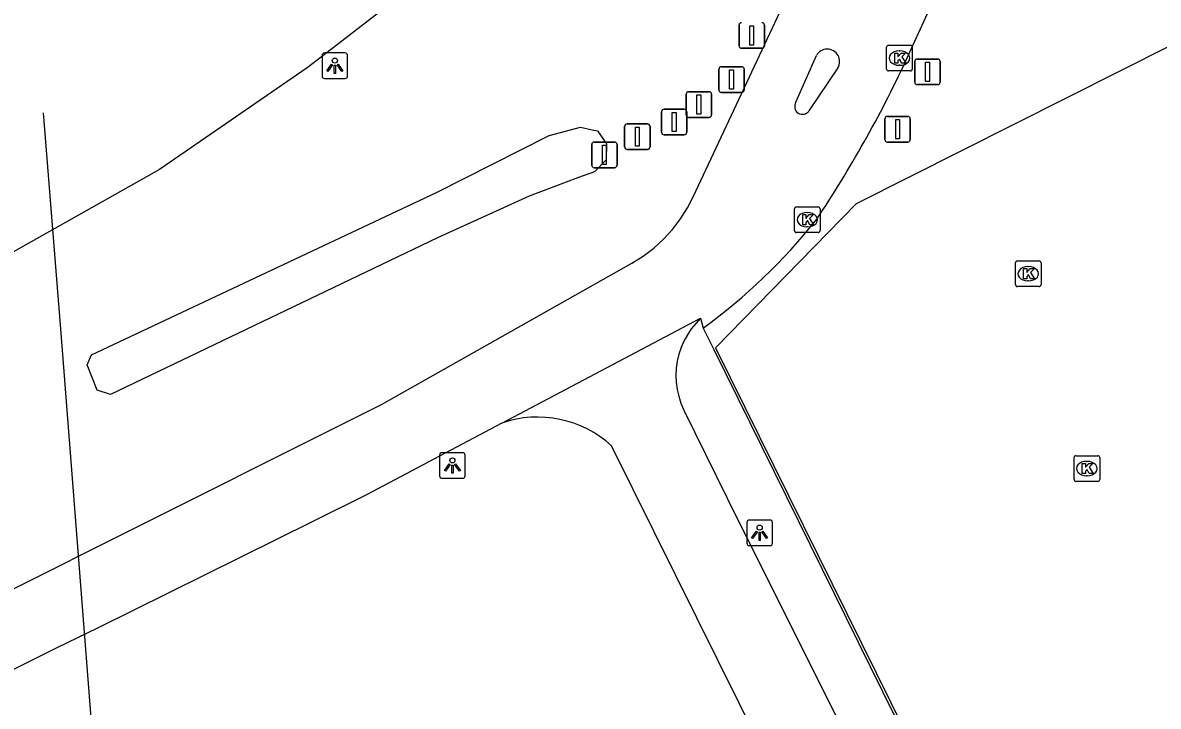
# Model space of a CAD drawing. Extents: x 157793 to 159380, y 380882 to 382313.
# Drawn here: x 157903.82 to 157948.09, y 381465.31 to 381491.98 of the extents above; entities that cross this region are included whole.
import ezdxf

# ---------------------------------------------------------------- set-up
doc = ezdxf.new("R2010")
doc.units = 0
for name, color, linetype in [('IMGEO_Afsluitpaal', 7, 'Continuous'), ('IMGEO_Fietspad_gesloten', 7, 'Continuous'), ('IMGEO_Geluidsscherm', 7, 'Continuous'), ('IMGEO_Greppel_droge_sloot', 7, 'Continuous'), ('IMGEO_Hek', 7, 'Continuous'), ('IMGEO_Kolk', 7, 'Continuous'), ('IMGEO_Lichtpunt', 7, 'Continuous'), ('IMGEO_OVBaan_gesloten', 7, 'Continuous'), ('IMGEO_Parkeervlak_gesloten', 7, 'Continuous'), ('IMGEO_Voetpad_open', 7, 'Continuous')]:
    doc.layers.add(name, color=color, linetype=linetype)

msp = doc.modelspace()

# ---------------------------------------------------------------- linework, layer by layer
at = {"layer": 'IMGEO_Afsluitpaal'}
for p, q in [((157931.742, 381491.084), (157931.742, 381491.884)), ((157931.742, 381491.884), (157931.742, 381491.084)), ((157932.732, 381491.884), (157932.732, 381491.084)), ((157932.732, 381491.084), (157932.732, 381491.884)), ((157932.632, 381490.984), (157931.842, 381490.984)), ((157931.842, 381490.984), (157932.632, 381490.984)), ((157938.594, 381489.667), (157938.594, 381490.467)), ((157938.594, 381490.467), (157938.594, 381489.667)), ((157938.694, 381490.567), (157939.484, 381490.567)), ((157939.484, 381490.567), (157938.694, 381490.567)), ((157939.584, 381490.467), (157939.584, 381489.667)), ((157939.584, 381489.667), (157939.584, 381490.467)), ((157930.955, 381489.366), (157930.955, 381490.166)), ((157930.955, 381490.166), (157930.955, 381489.366)), ((157931.055, 381490.266), (157931.845, 381490.266)), ((157931.845, 381490.266), (157931.055, 381490.266)), ((157931.945, 381490.166), (157931.945, 381489.366)), ((157931.945, 381489.366), (157931.945, 381490.166)), ((157939.484, 381489.567), (157938.694, 381489.567)), ((157938.694, 381489.567), (157939.484, 381489.567)), ((157929.682, 381488.39), (157929.682, 381489.19)), ((157929.682, 381489.19), (157929.682, 381488.39)), ((157929.782, 381489.29), (157930.572, 381489.29)), ((157930.572, 381489.29), (157929.782, 381489.29)), ((157930.672, 381489.19), (157930.672, 381488.39)), ((157930.672, 381488.39), (157930.672, 381489.19)), ((157931.845, 381489.266), (157931.055, 381489.266)), ((157931.055, 381489.266), (157931.845, 381489.266)), ((157928.818, 381488.608), (157929.608, 381488.608)), ((157929.608, 381488.608), (157928.818, 381488.608)), ((157928.718, 381487.708), (157928.718, 381488.508)), ((157928.718, 381488.508), (157928.718, 381487.708)), ((157929.708, 381488.508), (157929.708, 381487.708)), ((157929.708, 381487.708), (157929.708, 381488.508)), ((157930.572, 381488.29), (157929.782, 381488.29)), ((157929.782, 381488.29), (157930.572, 381488.29)), ((157937.429, 381487.427), (157937.429, 381488.227)), ((157937.429, 381488.227), (157937.429, 381487.427)), ((157937.529, 381488.327), (157938.319, 381488.327)), ((157938.319, 381488.327), (157937.529, 381488.327)), ((157938.419, 381488.227), (157938.419, 381487.427)), ((157938.419, 381487.427), (157938.419, 381488.227)), ((157927.283, 381487.138), (157927.283, 381487.938)), ((157927.283, 381487.938), (157927.283, 381487.138)), ((157927.383, 381488.038), (157928.173, 381488.038)), ((157928.173, 381488.038), (157927.383, 381488.038)), ((157928.273, 381487.938), (157928.273, 381487.138)), ((157928.273, 381487.138), (157928.273, 381487.938)), ((157925.997, 381486.426), (157925.997, 381487.226)), ((157925.997, 381487.226), (157925.997, 381486.426)), ((157926.097, 381487.326), (157926.887, 381487.326)), ((157926.887, 381487.326), (157926.097, 381487.326)), ((157926.987, 381487.226), (157926.987, 381486.426)), ((157926.987, 381486.426), (157926.987, 381487.226)), ((157929.608, 381487.608), (157928.818, 381487.608)), ((157928.818, 381487.608), (157929.608, 381487.608)), ((157938.319, 381487.327), (157937.529, 381487.327)), ((157937.529, 381487.327), (157938.319, 381487.327)), ((157928.173, 381487.038), (157927.383, 381487.038)), ((157927.383, 381487.038), (157928.173, 381487.038)), ((157926.887, 381486.326), (157926.097, 381486.326)), ((157926.097, 381486.326), (157926.887, 381486.326))]:
    msp.add_line(p, q, dxfattribs=at)
for points in [[(157932.162, 381491.859), (157932.312, 381491.859), (157932.312, 381491.109), (157932.162, 381491.109), (157932.162, 381491.859)], [(157939.014, 381490.442), (157939.164, 381490.442), (157939.164, 381489.692), (157939.014, 381489.692), (157939.014, 381490.442)], [(157931.375, 381490.141), (157931.525, 381490.141), (157931.525, 381489.391), (157931.375, 381489.391), (157931.375, 381490.141)], [(157930.102, 381489.165), (157930.252, 381489.165), (157930.252, 381488.415), (157930.102, 381488.415), (157930.102, 381489.165)], [(157929.138, 381488.483), (157929.288, 381488.483), (157929.288, 381487.733), (157929.138, 381487.733), (157929.138, 381488.483)], [(157937.849, 381488.202), (157937.999, 381488.202), (157937.999, 381487.452), (157937.849, 381487.452), (157937.849, 381488.202)], [(157927.703, 381487.913), (157927.853, 381487.913), (157927.853, 381487.163), (157927.703, 381487.163), (157927.703, 381487.913)], [(157926.417, 381487.201), (157926.567, 381487.201), (157926.567, 381486.451), (157926.417, 381486.451), (157926.417, 381487.201)]]:
    msp.add_lwpolyline(points, dxfattribs=at)
for centre, start, end in [((157931.842, 381491.884), 90, 180), ((157931.842, 381491.884), 90, 180), ((157932.632, 381491.884), 0, 90), ((157932.632, 381491.884), 360, 90), ((157931.842, 381491.084), 180, 270), ((157931.842, 381491.084), 180, 270), ((157932.632, 381491.084), 270, 0), ((157932.632, 381491.084), 270, 0), ((157938.694, 381490.467), 90, 180), ((157938.694, 381490.467), 90, 180), ((157939.484, 381490.467), 0, 90), ((157939.484, 381490.467), 360, 90), ((157931.055, 381490.166), 90, 180), ((157931.055, 381490.166), 90, 180), ((157931.845, 381490.166), 0, 90), ((157931.845, 381490.166), 360, 90), ((157938.694, 381489.667), 180, 270), ((157938.694, 381489.667), 180, 270), ((157939.484, 381489.667), 270, 0), ((157939.484, 381489.667), 270, 0), ((157929.782, 381489.19), 90, 180), ((157929.782, 381489.19), 90, 180), ((157930.572, 381489.19), 0, 90), ((157930.572, 381489.19), 360, 90), ((157931.055, 381489.366), 180, 270), ((157931.055, 381489.366), 180, 270), ((157931.845, 381489.366), 270, 0), ((157931.845, 381489.366), 270, 0), ((157928.818, 381488.508), 90, 180), ((157928.818, 381488.508), 90, 180), ((157929.608, 381488.508), 0, 90), ((157929.608, 381488.508), 360, 90), ((157929.782, 381488.39), 180, 270), ((157929.782, 381488.39), 180, 270), ((157930.572, 381488.39), 270, 0), ((157930.572, 381488.39), 270, 0), ((157937.529, 381488.227), 90, 180), ((157937.529, 381488.227), 90, 180), ((157938.319, 381488.227), 0, 90), ((157938.319, 381488.227), 360, 90), ((157927.383, 381487.938), 90, 180), ((157927.383, 381487.938), 90, 180), ((157928.173, 381487.938), 0, 90), ((157928.173, 381487.938), 360, 90), ((157928.818, 381487.708), 180, 270), ((157928.818, 381487.708), 180, 270), ((157929.608, 381487.708), 270, 0), ((157929.608, 381487.708), 270, 0), ((157926.097, 381487.226), 90, 180), ((157926.097, 381487.226), 90, 180), ((157926.887, 381487.226), 0, 90), ((157926.887, 381487.226), 360, 90), ((157937.529, 381487.427), 180, 270), ((157937.529, 381487.427), 180, 270), ((157938.319, 381487.427), 270, 0), ((157938.319, 381487.427), 270, 0), ((157927.383, 381487.138), 180, 270), ((157927.383, 381487.138), 180, 270), ((157928.173, 381487.138), 270, 0), ((157928.173, 381487.138), 270, 0), ((157926.097, 381486.426), 180, 270), ((157926.097, 381486.426), 180, 270), ((157926.887, 381486.426), 270, 0), ((157926.887, 381486.426), 270, 0)]:
    msp.add_arc(centre, 0.1, start, end, dxfattribs=at)
at = {"layer": 'IMGEO_Fietspad_gesloten'}
for points in [[(157938.238, 381490.473), (157941.134, 381496.807)], [(157892.35, 381464.36), (157904.913, 381470.63), (157906.489, 381471.417), (157917.8, 381477.09), (157923.953, 381480.566), (157927.569, 381482.608), (157928.006, 381482.881), (157928.416, 381483.192), (157928.797, 381483.539), (157929.146, 381483.918), (157929.459, 381484.327), (157929.734, 381484.762), (157929.957, 381485.192), (157934.442, 381494.766)], [(157933.96, 381488.879), (157934.756, 381490.707)], [(157935.598, 381490.219), (157934.469, 381488.546)], [(157922.498, 381476.363), (157930.245, 381480.451)], [(157930.245, 381480.451), (157930.054, 381480.254), (157929.88, 381480.038), (157929.727, 381479.808), (157929.595, 381479.565), (157929.485, 381479.311), (157929.399, 381479.048), (157929.336, 381478.779), (157929.297, 381478.505), (157929.283, 381478.229), (157929.294, 381477.953), (157929.329, 381477.678), (157929.389, 381477.408), (157929.473, 381477.145), (157929.58, 381476.889), (157929.603, 381476.842), (157931.282, 381473.434), (157941.549, 381452.871)], [(157930.245, 381480.451), (157930.341, 381480.071)], [(157922.498, 381476.363), (157917.225, 381473.567), (157915.102, 381472.516), (157906.727, 381468.368), (157905.153, 381467.589), (157892.591, 381461.31)], [(157938.603, 381451.331), (157936.749, 381455.347), (157926.774, 381475.482)]]:
    msp.add_lwpolyline(points, dxfattribs=at)
for centre, radius, start, end in [((157935.178, 381490.465), 0.487, 329.6424, 150.1668), ((157894.487, 381511.048), 48.348, 326.4286, 334.8135), ((157934.215, 381488.713), 0.304, 146.8063, 326.8063), ((157917.069, 381498.362), 22.599, 305.9662, 321.5629), ((157923.894, 381472.319), 4.278, 47.6762, 109.0399)]:
    msp.add_arc(centre, radius, start, end, dxfattribs=at)
at = {"layer": 'IMGEO_Geluidsscherm'}
msp.add_lwpolyline([(157907.373, 381453.675), (157907.275, 381454.697), (157905.319, 381479.874), (157904.621, 381488.464)], dxfattribs=at)
at = {"layer": 'IMGEO_Greppel_droge_sloot'}
msp.add_lwpolyline([(157919.986, 381483.59), (157907.239, 381477.474), (157906.72, 381477.646), (157906.334, 381478.635), (157906.494, 381479.025), (157919.944, 381485.355), (157924.339, 381487.58), (157925.562, 381487.908), (157926.021, 381487.807), (157926.228, 381487.762), (157926.58, 381487.263), (157926.561, 381486.636), (157926.102, 381486.168), (157925.487, 381485.938), (157923.554, 381485.215), (157919.986, 381483.59)], dxfattribs=at)
at = {"layer": 'IMGEO_Hek'}
msp.add_lwpolyline([(157960.246, 381496.977), (157959.399, 381496.551), (157956.82, 381495.252), (157936.312, 381484.922), (157930.825, 381479.304), (157942.774, 381455.094), (157944.561, 381452.646), (157947.014, 381451.099), (157949.741, 381450.085), (157952.663, 381449.877), (157961.206, 381451.613), (157964.111, 381458.175), (157964.26, 381458.511), (157968.753, 381463.783)], dxfattribs=at)
at = {"layer": 'IMGEO_Kolk'}
for p, q in [((157937.495, 381490.175), (157937.495, 381491.027)), ((157937.57, 381491.101), (157938.422, 381491.101)), ((157937.983, 381490.881), (157938.008, 381490.881)), ((157938.496, 381491.027), (157938.496, 381490.175)), ((157938.422, 381490.101), (157937.57, 381490.101)), ((157938.006, 381490.321), (157937.981, 381490.321)), ((157933.903, 381483.871), (157933.903, 381484.723)), ((157933.978, 381484.797), (157934.83, 381484.797)), ((157934.391, 381484.577), (157934.416, 381484.577)), ((157934.904, 381484.723), (157934.904, 381483.871)), ((157934.83, 381483.797), (157933.978, 381483.797)), ((157934.414, 381484.017), (157934.389, 381484.017)), ((157942.517, 381481.764), (157942.517, 381482.616)), ((157942.592, 381482.69), (157943.444, 381482.69)), ((157943.005, 381482.47), (157943.03, 381482.47)), ((157943.518, 381482.616), (157943.518, 381481.764)), ((157943.444, 381481.69), (157942.592, 381481.69)), ((157943.028, 381481.91), (157943.003, 381481.91)), ((157944.801, 381474.164), (157944.801, 381475.016)), ((157944.876, 381475.09), (157945.728, 381475.09)), ((157945.289, 381474.87), (157945.314, 381474.87)), ((157945.802, 381475.016), (157945.802, 381474.164)), ((157945.728, 381474.09), (157944.876, 381474.09)), ((157945.312, 381474.31), (157945.287, 381474.31))]:
    msp.add_line(p, q, dxfattribs=at)
for points in [[(157937.495, 381490.175), (157937.495, 381491.027)], [(157937.57, 381491.101), (157938.422, 381491.101)], [(157937.816, 381490.801), (157937.939, 381490.801), (157937.939, 381490.65), (157938.069, 381490.801), (157938.233, 381490.801), (157938.087, 381490.65), (157938.24, 381490.401), (157938.088, 381490.401), (157938.003, 381490.565), (157937.939, 381490.498), (157937.939, 381490.401), (157937.816, 381490.401), (157937.816, 381490.801)], [(157938.496, 381491.027), (157938.496, 381490.175)], [(157938.422, 381490.101), (157937.57, 381490.101)], [(157933.903, 381483.871), (157933.903, 381484.723)], [(157933.978, 381484.797), (157934.83, 381484.797)], [(157934.904, 381484.723), (157934.904, 381483.871)], [(157934.224, 381484.497), (157934.347, 381484.497), (157934.347, 381484.346), (157934.477, 381484.497), (157934.641, 381484.497), (157934.495, 381484.346), (157934.648, 381484.097), (157934.496, 381484.097), (157934.411, 381484.261), (157934.347, 381484.194), (157934.347, 381484.097), (157934.224, 381484.097), (157934.224, 381484.497)], [(157934.83, 381483.797), (157933.978, 381483.797)], [(157942.517, 381481.764), (157942.517, 381482.616)], [(157942.592, 381482.69), (157943.444, 381482.69)], [(157942.838, 381482.39), (157942.961, 381482.39), (157942.961, 381482.239), (157943.091, 381482.39), (157943.255, 381482.39), (157943.109, 381482.239), (157943.262, 381481.99), (157943.11, 381481.99), (157943.025, 381482.154), (157942.961, 381482.087), (157942.961, 381481.99), (157942.838, 381481.99), (157942.838, 381482.39)], [(157943.518, 381482.616), (157943.518, 381481.764)], [(157943.444, 381481.69), (157942.592, 381481.69)], [(157944.801, 381474.164), (157944.801, 381475.016)], [(157944.876, 381475.09), (157945.728, 381475.09)], [(157945.802, 381475.016), (157945.802, 381474.164)], [(157945.122, 381474.79), (157945.245, 381474.79), (157945.245, 381474.639), (157945.375, 381474.79), (157945.539, 381474.79), (157945.393, 381474.639), (157945.546, 381474.39), (157945.394, 381474.39), (157945.309, 381474.554), (157945.245, 381474.487), (157945.245, 381474.39), (157945.122, 381474.39), (157945.122, 381474.79)], [(157945.728, 381474.09), (157944.876, 381474.09)]]:
    msp.add_lwpolyline(points, dxfattribs=at)
for centre, start, end in [((157937.572, 381491.025), 91.552, 178.448), ((157937.572, 381491.025), 91.552, 178.448), ((157938.42, 381491.025), 1.552, 88.448), ((157938.42, 381491.025), 1.552, 88.448), ((157937.572, 381490.177), 181.552, 268.448), ((157937.572, 381490.177), 181.552, 268.448), ((157938.42, 381490.177), 271.552, 358.448), ((157938.42, 381490.177), 271.552, 358.448), ((157933.98, 381484.721), 91.552, 178.448), ((157933.98, 381484.721), 91.552, 178.448), ((157934.828, 381484.721), 1.552, 88.448), ((157934.828, 381484.721), 1.552, 88.448), ((157933.98, 381483.873), 181.552, 268.448), ((157933.98, 381483.873), 181.552, 268.448), ((157934.828, 381483.873), 271.552, 358.448), ((157934.828, 381483.873), 271.552, 358.448), ((157942.594, 381482.614), 91.552, 178.448), ((157942.594, 381482.614), 91.552, 178.448), ((157943.442, 381482.614), 1.552, 88.448), ((157943.442, 381482.614), 1.552, 88.448), ((157942.594, 381481.766), 181.552, 268.448), ((157942.594, 381481.766), 181.552, 268.448), ((157943.442, 381481.766), 271.552, 358.448), ((157943.442, 381481.766), 271.552, 358.448), ((157944.878, 381475.014), 91.552, 178.448), ((157944.878, 381475.014), 91.552, 178.448), ((157945.726, 381475.014), 1.552, 88.448), ((157945.726, 381475.014), 1.552, 88.448), ((157944.878, 381474.166), 181.552, 268.448), ((157944.878, 381474.166), 181.552, 268.448), ((157945.726, 381474.166), 271.552, 358.448), ((157945.726, 381474.166), 271.552, 358.448)]:
    msp.add_arc(centre, 0.0765, start, end, dxfattribs=at)
for centre, major_axis, ratio, start_param, end_param in [((157937.982, 381490.601), (-0.387, 0.002), 0.722429, 4.712389, 7.853982), ((157938.007, 381490.601), (-0.39, 0.002), 0.717154, 1.570796, 4.712389), ((157934.39, 381484.297), (-0.387, 0.002), 0.722429, 4.712389, 7.853982), ((157934.415, 381484.297), (-0.39, 0.002), 0.717154, 1.570796, 4.712389), ((157943.004, 381482.19), (-0.387, 0.002), 0.722429, 4.712389, 7.853982), ((157943.029, 381482.19), (-0.39, 0.002), 0.717154, 1.570796, 4.712389), ((157945.288, 381474.59), (-0.387, 0.002), 0.722429, 4.712389, 7.853982), ((157945.313, 381474.59), (-0.39, 0.002), 0.717154, 1.570796, 4.712389)]:
    msp.add_ellipse(centre, major_axis=major_axis, ratio=ratio, start_param=start_param, end_param=end_param, dxfattribs=at)
at = {"layer": 'IMGEO_Lichtpunt'}
for p, q in [((157916.387, 381490.803), (157915.579, 381490.803)), ((157916.387, 381490.803), (157915.579, 381490.803)), ((157915.485, 381490.708), (157915.485, 381489.901)), ((157915.485, 381490.708), (157915.485, 381489.901)), ((157916.481, 381489.901), (157916.481, 381490.708)), ((157916.481, 381489.901), (157916.481, 381490.708)), ((157915.579, 381489.807), (157916.387, 381489.807)), ((157915.579, 381489.807), (157916.387, 381489.807)), ((157920.069, 381475.11), (157920.069, 381474.303)), ((157920.069, 381475.11), (157920.069, 381474.303)), ((157920.971, 381475.205), (157920.163, 381475.205)), ((157920.971, 381475.205), (157920.163, 381475.205)), ((157921.065, 381474.303), (157921.065, 381475.11)), ((157921.065, 381474.303), (157921.065, 381475.11)), ((157920.163, 381474.209), (157920.971, 381474.209)), ((157920.163, 381474.209), (157920.971, 381474.209)), ((157932.047, 381472.487), (157932.047, 381471.68)), ((157932.047, 381472.487), (157932.047, 381471.68)), ((157932.949, 381472.582), (157932.141, 381472.582)), ((157932.949, 381472.582), (157932.141, 381472.582)), ((157933.043, 381471.68), (157933.043, 381472.487)), ((157933.043, 381471.68), (157933.043, 381472.487)), ((157932.141, 381471.586), (157932.949, 381471.586)), ((157932.141, 381471.586), (157932.949, 381471.586))]:
    msp.add_line(p, q, dxfattribs=at)
for points in [[(157915.859, 381490.372), (157915.898, 381490.344), (157915.71, 381490.082), (157915.672, 381490.109), (157915.859, 381490.372)], [(157915.961, 381490.324), (157916.008, 381490.324), (157916.008, 381490.002), (157915.961, 381490.002), (157915.961, 381490.324)], [(157916.071, 381490.344), (157916.109, 381490.371), (157916.296, 381490.109), (157916.257, 381490.081), (157916.071, 381490.344)], [(157920.443, 381474.774), (157920.482, 381474.746), (157920.294, 381474.484), (157920.256, 381474.511), (157920.443, 381474.774)], [(157920.545, 381474.726), (157920.592, 381474.726), (157920.592, 381474.404), (157920.545, 381474.404), (157920.545, 381474.726)], [(157920.655, 381474.746), (157920.693, 381474.773), (157920.88, 381474.511), (157920.841, 381474.483), (157920.655, 381474.746)], [(157932.421, 381472.151), (157932.46, 381472.123), (157932.272, 381471.861), (157932.234, 381471.888), (157932.421, 381472.151)], [(157932.523, 381472.103), (157932.57, 381472.103), (157932.57, 381471.781), (157932.523, 381471.781), (157932.523, 381472.103)], [(157932.633, 381472.123), (157932.671, 381472.15), (157932.858, 381471.888), (157932.819, 381471.86), (157932.633, 381472.123)]]:
    msp.add_lwpolyline(points, dxfattribs=at)
for centre in [(157915.984, 381490.506), (157920.568, 381474.908), (157932.546, 381472.285)]:
    msp.add_circle(centre, 0.0994, dxfattribs=at)
for centre, start, end in [((157915.579, 381490.708), 90, 180), ((157915.579, 381490.708), 90, 180), ((157916.387, 381490.708), 0, 90), ((157916.387, 381490.708), 0, 90), ((157915.579, 381489.901), 180, 270), ((157915.579, 381489.901), 180, 270), ((157916.387, 381489.901), 270, 0), ((157916.387, 381489.901), 270, 360), ((157920.163, 381475.11), 90, 180), ((157920.163, 381475.11), 90, 180), ((157920.971, 381475.11), 0, 90), ((157920.971, 381475.11), 0, 90), ((157920.163, 381474.303), 180, 270), ((157920.163, 381474.303), 180, 270), ((157920.971, 381474.303), 270, 0), ((157920.971, 381474.303), 270, 360), ((157932.141, 381472.487), 90, 180), ((157932.141, 381472.487), 90, 180), ((157932.949, 381472.487), 0, 90), ((157932.949, 381472.487), 0, 90), ((157932.141, 381471.68), 180, 270), ((157932.141, 381471.68), 180, 270), ((157932.949, 381471.68), 270, 0), ((157932.949, 381471.68), 270, 360)]:
    msp.add_arc(centre, 0.0946, start, end, dxfattribs=at)
at = {"layer": 'IMGEO_OVBaan_gesloten'}
msp.add_lwpolyline([(157936.36, 381500.997), (157935.939, 381500.961), (157930.039, 381499.928), (157929.429, 381499.745), (157928.447, 381499.45), (157926.706, 381498.737), (157925.425, 381498.104), (157924.213, 381497.388), (157923.046, 381496.514), (157915.514, 381490.692), (157914.907, 381490.228), (157909.151, 381486.261), (157905.488, 381484.193), (157903.934, 381483.315), (157903.063, 381482.824)], dxfattribs=at)
at = {"layer": 'IMGEO_Parkeervlak_gesloten'}
msp.add_lwpolyline([(157959.399, 381496.551), (157956.82, 381495.252), (157936.312, 381484.922), (157930.825, 381479.304), (157942.774, 381455.094), (157944.561, 381452.646), (157947.014, 381451.099), (157949.741, 381450.085), (157952.663, 381449.877), (157961.206, 381451.613), (157964.111, 381458.175), (157964.234, 381458.091)], dxfattribs=at)
at = {"layer": 'IMGEO_Voetpad_open'}
msp.add_lwpolyline([(157930.341, 381480.071), (157930.755, 381479.232), (157943.434, 381453.528)], dxfattribs=at)

doc.saveas('drawing.dxf')
